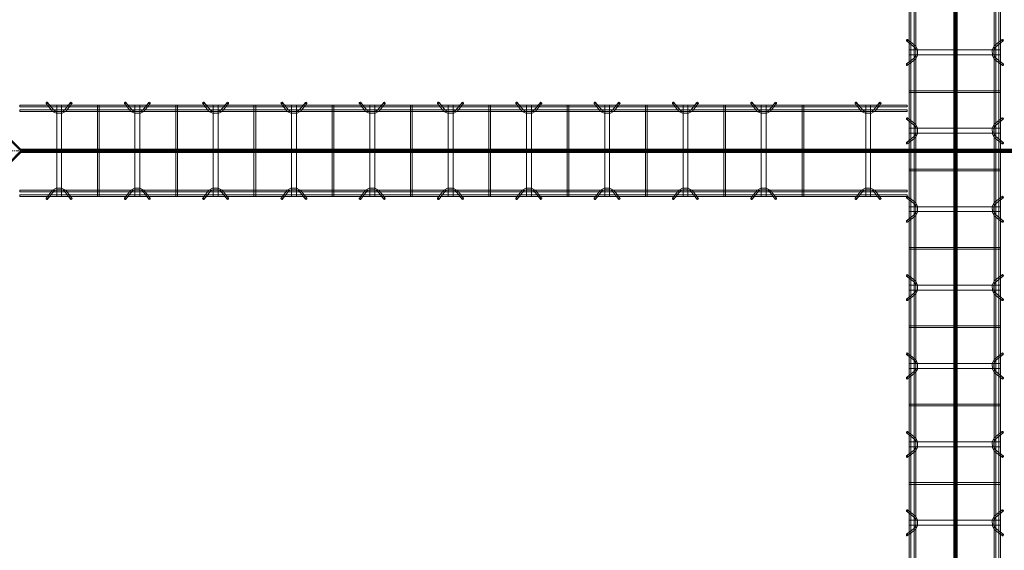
# Model space of a CAD drawing. Header units: inches. Extents: x -4136 to 1945, y -6639 to 12387.
# Tile 335 of 656: x -3134 to -2983, y 10755 to 10837. Entities that reach past the tile are written whole.
import ezdxf

# ---------------------------------------------------------------- set-up
doc = ezdxf.new("R2010")
doc.units = ezdxf.units.IN
doc.header["$MEASUREMENT"] = 0
doc.linetypes.add('Línea de rejilla', pattern=[0.875, 0.5, -0.125, 0.125, -0.125])
for name, color, linetype, lineweight in [('A-FLOR', 7, 'Continuous', 9), ('A-GENM', 7, 'Continuous', 9), ('S-BEAM', 7, 'Continuous', 9), ('S-GRID', 7, 'Continuous', 9)]:
    doc.layers.add(name, color=color, linetype=linetype, lineweight=lineweight)

# ---------------------------------------------------------------- blocks, each defined once
blk = doc.blocks.new('Dowel bar assembly - Dowel bar assembly-672828-SLAB ON GROUND JOINTS')
at = {"layer": 'S-BEAM', "color": 253, "true_color": 0xaaaaaa}
for p, q in [((136, 1.98), (0, 1.98)), ((0, 1.98), (0, 1.72)), ((0, 1.72), (0, 1.98)), ((0, 1.72), (136, 1.72)), ((4.02, 2.23), (4.97, 1.03)), ((5.18, 1.19), (4.23, 2.39)), ((5.63, 1.99), (5.63, -12.01)), ((6.38, 1.99), (5.63, 1.99)), ((5.63, 1.99), (6.38, 1.99)), ((6.38, -12.01), (6.38, 1.99)), ((7.76, 2.39), (6.81, 1.19)), ((7.01, 1.03), (7.96, 2.23)), ((11.87, 1.99), (11.87, -12.01)), ((12.13, 1.99), (11.87, 1.99)), ((11.87, 1.99), (12.13, 1.99)), ((12.13, -12.01), (12.13, 1.99)), ((16.02, 2.23), (16.97, 1.03)), ((17.18, 1.19), (16.23, 2.39)), ((17.63, 1.99), (17.63, -12.01)), ((18.38, 1.99), (17.63, 1.99)), ((17.63, 1.99), (18.38, 1.99)), ((18.38, -12.01), (18.38, 1.99)), ((19.76, 2.39), (18.81, 1.19)), ((19.01, 1.03), (19.96, 2.23)), ((23.87, 1.99), (23.87, -12.01)), ((24.13, 1.99), (23.87, 1.99)), ((23.87, 1.99), (24.13, 1.99)), ((24.13, -12.01), (24.13, 1.99)), ((28.02, 2.23), (28.97, 1.03)), ((29.18, 1.19), (28.23, 2.39)), ((29.63, 1.99), (29.63, -12.01)), ((30.38, 1.99), (29.63, 1.99)), ((29.63, 1.99), (30.38, 1.99)), ((30.38, -12.01), (30.38, 1.99)), ((31.76, 2.39), (30.81, 1.19)), ((31.01, 1.03), (31.96, 2.23)), ((35.87, 1.99), (35.87, -12.01)), ((36.13, 1.99), (35.87, 1.99)), ((35.87, 1.99), (36.13, 1.99)), ((36.13, -12.01), (36.13, 1.99)), ((40.02, 2.23), (40.97, 1.03)), ((41.18, 1.19), (40.23, 2.39)), ((41.63, 1.99), (41.63, -12.01)), ((42.38, 1.99), (41.63, 1.99)), ((41.63, 1.99), (42.38, 1.99)), ((42.38, -12.01), (42.38, 1.99)), ((43.76, 2.39), (42.81, 1.19)), ((43.01, 1.03), (43.96, 2.23)), ((47.87, 1.99), (47.87, -12.01)), ((48.13, 1.99), (47.87, 1.99)), ((47.87, 1.99), (48.13, 1.99)), ((48.13, -12.01), (48.13, 1.99)), ((52.02, 2.23), (52.97, 1.03)), ((53.18, 1.19), (52.23, 2.39)), ((53.63, 1.99), (53.63, -12.01)), ((54.38, 1.99), (53.63, 1.99)), ((53.63, 1.99), (54.38, 1.99)), ((54.38, -12.01), (54.38, 1.99)), ((55.76, 2.39), (54.81, 1.19)), ((55.01, 1.03), (55.96, 2.23)), ((59.87, 1.99), (59.87, -12.01)), ((60.13, 1.99), (59.87, 1.99)), ((59.87, 1.99), (60.13, 1.99)), ((60.13, -12.01), (60.13, 1.99)), ((64.02, 2.23), (64.97, 1.03)), ((65.18, 1.19), (64.23, 2.39)), ((65.63, 1.99), (65.63, -12.01)), ((66.38, 1.99), (65.63, 1.99)), ((65.63, 1.99), (66.38, 1.99)), ((66.38, -12.01), (66.38, 1.99)), ((67.76, 2.39), (66.81, 1.19)), ((67.01, 1.03), (67.96, 2.23)), ((71.87, 1.99), (71.87, -12.01)), ((72.13, 1.99), (71.87, 1.99)), ((71.87, 1.99), (72.13, 1.99)), ((72.13, -12.01), (72.13, 1.99)), ((76.02, 2.23), (76.97, 1.03)), ((77.18, 1.19), (76.23, 2.39)), ((77.63, 1.99), (77.63, -12.01)), ((78.38, 1.99), (77.63, 1.99)), ((77.63, 1.99), (78.38, 1.99)), ((78.38, -12.01), (78.38, 1.99)), ((79.76, 2.39), (78.81, 1.19)), ((79.01, 1.03), (79.96, 2.23)), ((83.87, 1.99), (83.87, -12.01)), ((84.13, 1.99), (83.87, 1.99)), ((83.87, 1.99), (84.13, 1.99)), ((84.13, -12.01), (84.13, 1.99)), ((88.02, 2.23), (88.97, 1.03)), ((89.18, 1.19), (88.23, 2.39)), ((89.63, 1.99), (89.63, -12.01)), ((90.38, 1.99), (89.63, 1.99)), ((89.63, 1.99), (90.38, 1.99)), ((90.38, -12.01), (90.38, 1.99)), ((91.76, 2.39), (90.81, 1.19)), ((91.01, 1.03), (91.96, 2.23)), ((95.87, 1.99), (95.87, -12.01)), ((96.13, 1.99), (95.87, 1.99)), ((95.87, 1.99), (96.13, 1.99)), ((96.13, -12.01), (96.13, 1.99)), ((100.02, 2.23), (100.97, 1.03)), ((101.18, 1.19), (100.23, 2.39)), ((101.63, 1.99), (101.63, -12.01)), ((102.38, 1.99), (101.63, 1.99)), ((101.63, 1.99), (102.38, 1.99)), ((102.38, -12.01), (102.38, 1.99)), ((103.76, 2.39), (102.81, 1.19)), ((103.01, 1.03), (103.96, 2.23)), ((107.87, 1.99), (107.87, -12.01)), ((108.13, 1.99), (107.87, 1.99)), ((107.87, 1.99), (108.13, 1.99)), ((108.13, -12.01), (108.13, 1.99)), ((112.02, 2.23), (112.97, 1.03)), ((113.18, 1.19), (112.23, 2.39)), ((113.63, 1.99), (113.63, -12.01)), ((114.38, 1.99), (113.63, 1.99)), ((113.63, 1.99), (114.38, 1.99)), ((114.38, -12.01), (114.38, 1.99)), ((115.76, 2.39), (114.81, 1.19)), ((115.01, 1.03), (115.96, 2.23)), ((119.87, 1.99), (119.87, -12.01)), ((120.13, 1.99), (119.87, 1.99)), ((119.87, 1.99), (120.13, 1.99)), ((120.13, -12.01), (120.13, 1.99)), ((128.02, 2.23), (128.97, 1.03)), ((129.18, 1.19), (128.23, 2.39)), ((129.63, 1.99), (129.63, -12.01)), ((130.38, 1.99), (129.63, 1.99)), ((129.63, 1.99), (130.38, 1.99)), ((130.38, -12.01), (130.38, 1.99)), ((131.76, 2.39), (130.81, 1.19)), ((131.01, 1.03), (131.96, 2.23)), ((136, 1.98), (136, 1.72)), ((136, 1.72), (136, 1.98)), ((136, 1.25), (0, 1.25)), ((0, 0.99), (0, 1.25)), ((0, 1.25), (0, 0.99)), ((0, 0.99), (136, 0.99)), ((136, 0.99), (136, 1.25)), ((136, 1.25), (136, 0.99)), ((136, -11.01), (0, -11.01)), ((0, -11.27), (0, -11.01)), ((0, -11.01), (0, -11.27)), ((0, -11.27), (136, -11.27)), ((136, -11.74), (0, -11.74)), ((0, -12), (0, -11.74)), ((0, -11.74), (0, -12)), ((0, -12), (136, -12)), ((4.97, -11.05), (4.02, -12.25)), ((4.23, -12.41), (5.18, -11.21)), ((6.38, -12.01), (5.63, -12.01)), ((5.63, -12.01), (6.38, -12.01)), ((6.81, -11.21), (7.76, -12.41)), ((7.96, -12.25), (7.01, -11.05)), ((12.13, -12.01), (11.87, -12.01)), ((11.87, -12.01), (12.13, -12.01)), ((16.97, -11.05), (16.02, -12.25)), ((16.23, -12.41), (17.18, -11.21)), ((18.38, -12.01), (17.63, -12.01)), ((17.63, -12.01), (18.38, -12.01)), ((18.81, -11.21), (19.76, -12.41)), ((19.96, -12.25), (19.01, -11.05)), ((24.13, -12.01), (23.87, -12.01)), ((23.87, -12.01), (24.13, -12.01)), ((28.97, -11.05), (28.02, -12.25)), ((28.23, -12.41), (29.18, -11.21)), ((30.38, -12.01), (29.63, -12.01)), ((29.63, -12.01), (30.38, -12.01)), ((30.81, -11.21), (31.76, -12.41)), ((31.96, -12.25), (31.01, -11.05)), ((36.13, -12.01), (35.87, -12.01)), ((35.87, -12.01), (36.13, -12.01)), ((40.97, -11.05), (40.02, -12.25)), ((40.23, -12.41), (41.18, -11.21)), ((42.38, -12.01), (41.63, -12.01)), ((41.63, -12.01), (42.38, -12.01)), ((42.81, -11.21), (43.76, -12.41)), ((43.96, -12.25), (43.01, -11.05)), ((48.13, -12.01), (47.87, -12.01)), ((47.87, -12.01), (48.13, -12.01)), ((52.97, -11.05), (52.02, -12.25)), ((52.23, -12.41), (53.18, -11.21)), ((54.38, -12.01), (53.63, -12.01)), ((53.63, -12.01), (54.38, -12.01)), ((54.81, -11.21), (55.76, -12.41)), ((55.96, -12.25), (55.01, -11.05)), ((60.13, -12.01), (59.87, -12.01)), ((59.87, -12.01), (60.13, -12.01)), ((64.97, -11.05), (64.02, -12.25)), ((64.23, -12.41), (65.18, -11.21)), ((66.38, -12.01), (65.63, -12.01)), ((65.63, -12.01), (66.38, -12.01)), ((66.81, -11.21), (67.76, -12.41)), ((67.96, -12.25), (67.01, -11.05)), ((72.13, -12.01), (71.87, -12.01)), ((71.87, -12.01), (72.13, -12.01)), ((76.97, -11.05), (76.02, -12.25)), ((76.23, -12.41), (77.18, -11.21)), ((78.38, -12.01), (77.63, -12.01)), ((77.63, -12.01), (78.38, -12.01)), ((78.81, -11.21), (79.76, -12.41)), ((79.96, -12.25), (79.01, -11.05)), ((84.13, -12.01), (83.87, -12.01)), ((83.87, -12.01), (84.13, -12.01)), ((88.97, -11.05), (88.02, -12.25)), ((88.23, -12.41), (89.18, -11.21)), ((90.38, -12.01), (89.63, -12.01)), ((89.63, -12.01), (90.38, -12.01)), ((90.81, -11.21), (91.76, -12.41)), ((91.96, -12.25), (91.01, -11.05)), ((96.13, -12.01), (95.87, -12.01)), ((95.87, -12.01), (96.13, -12.01)), ((100.97, -11.05), (100.02, -12.25)), ((100.23, -12.41), (101.18, -11.21)), ((102.38, -12.01), (101.63, -12.01)), ((101.63, -12.01), (102.38, -12.01)), ((102.81, -11.21), (103.76, -12.41)), ((103.96, -12.25), (103.01, -11.05)), ((108.13, -12.01), (107.87, -12.01)), ((107.87, -12.01), (108.13, -12.01)), ((112.97, -11.05), (112.02, -12.25)), ((112.23, -12.41), (113.18, -11.21)), ((114.38, -12.01), (113.63, -12.01)), ((113.63, -12.01), (114.38, -12.01)), ((114.81, -11.21), (115.76, -12.41)), ((115.96, -12.25), (115.01, -11.05)), ((120.13, -12.01), (119.87, -12.01)), ((119.87, -12.01), (120.13, -12.01)), ((128.97, -11.05), (128.02, -12.25)), ((128.23, -12.41), (129.18, -11.21)), ((130.38, -12.01), (129.63, -12.01)), ((129.63, -12.01), (130.38, -12.01)), ((130.81, -11.21), (131.76, -12.41)), ((131.96, -12.25), (131.01, -11.05)), ((136, -11.27), (136, -11.01)), ((136, -11.01), (136, -11.27)), ((136, -12), (136, -11.74)), ((136, -11.74), (136, -12))]:
    blk.add_line(p, q, dxfattribs=at)
at = {"layer": 'S-BEAM', "color": 253, "true_color": 0xaaaaaa, "flags": 128}
for points in [[(4.97, 1.03), (5.53, 0.73), (6.39, 0.72), (6.97, 0.99), (7.01, 1.03)], [(5.18, 1.19), (5.62, 0.97), (6.38, 0.98), (6.81, 1.19)], [(16.97, 1.03), (17.53, 0.73), (18.39, 0.72), (18.97, 0.99), (19.01, 1.03)], [(17.18, 1.19), (17.62, 0.97), (18.38, 0.98), (18.81, 1.19)], [(28.97, 1.03), (29.53, 0.73), (30.39, 0.72), (30.97, 0.99), (31.01, 1.03)], [(29.18, 1.19), (29.62, 0.97), (30.38, 0.98), (30.81, 1.19)], [(40.97, 1.03), (41.53, 0.73), (42.39, 0.72), (42.97, 0.99), (43.01, 1.03)], [(41.18, 1.19), (41.62, 0.97), (42.38, 0.98), (42.81, 1.19)], [(52.97, 1.03), (53.53, 0.73), (54.39, 0.72), (54.97, 0.99), (55.01, 1.03)], [(53.18, 1.19), (53.62, 0.97), (54.38, 0.98), (54.81, 1.19)], [(64.97, 1.03), (65.53, 0.73), (66.39, 0.72), (66.97, 0.99), (67.01, 1.03)], [(65.18, 1.19), (65.62, 0.97), (66.38, 0.98), (66.81, 1.19)], [(76.97, 1.03), (77.53, 0.73), (78.39, 0.72), (78.97, 0.99), (79.01, 1.03)], [(77.18, 1.19), (77.62, 0.97), (78.38, 0.98), (78.81, 1.19)], [(88.97, 1.03), (89.53, 0.73), (90.39, 0.72), (90.97, 0.99), (91.01, 1.03)], [(89.18, 1.19), (89.62, 0.97), (90.38, 0.98), (90.81, 1.19)], [(100.97, 1.03), (101.53, 0.73), (102.39, 0.72), (102.97, 0.99), (103.01, 1.03)], [(101.18, 1.19), (101.62, 0.97), (102.38, 0.98), (102.81, 1.19)], [(112.97, 1.03), (113.53, 0.73), (114.39, 0.72), (114.97, 0.99), (115.01, 1.03)], [(113.18, 1.19), (113.62, 0.97), (114.38, 0.98), (114.81, 1.19)], [(128.97, 1.03), (129.53, 0.73), (130.39, 0.72), (130.97, 0.99), (131.01, 1.03)], [(129.18, 1.19), (129.62, 0.97), (130.38, 0.98), (130.81, 1.19)], [(4.97, -11.05), (5.53, -10.75), (6.39, -10.74), (6.97, -11.01), (7.01, -11.05)], [(5.18, -11.21), (5.62, -10.99), (6.38, -11), (6.81, -11.21)], [(16.97, -11.05), (17.53, -10.75), (18.39, -10.74), (18.97, -11.01), (19.01, -11.05)], [(17.18, -11.21), (17.62, -10.99), (18.38, -11), (18.81, -11.21)], [(28.97, -11.05), (29.53, -10.75), (30.39, -10.74), (30.97, -11.01), (31.01, -11.05)], [(29.18, -11.21), (29.62, -10.99), (30.38, -11), (30.81, -11.21)], [(40.97, -11.05), (41.53, -10.75), (42.39, -10.74), (42.97, -11.01), (43.01, -11.05)], [(41.18, -11.21), (41.62, -10.99), (42.38, -11), (42.81, -11.21)], [(52.97, -11.05), (53.53, -10.75), (54.39, -10.74), (54.97, -11.01), (55.01, -11.05)], [(53.18, -11.21), (53.62, -10.99), (54.38, -11), (54.81, -11.21)], [(64.97, -11.05), (65.53, -10.75), (66.39, -10.74), (66.97, -11.01), (67.01, -11.05)], [(65.18, -11.21), (65.62, -10.99), (66.38, -11), (66.81, -11.21)], [(76.97, -11.05), (77.53, -10.75), (78.39, -10.74), (78.97, -11.01), (79.01, -11.05)], [(77.18, -11.21), (77.62, -10.99), (78.38, -11), (78.81, -11.21)], [(88.97, -11.05), (89.53, -10.75), (90.39, -10.74), (90.97, -11.01), (91.01, -11.05)], [(89.18, -11.21), (89.62, -10.99), (90.38, -11), (90.81, -11.21)], [(100.97, -11.05), (101.53, -10.75), (102.39, -10.74), (102.97, -11.01), (103.01, -11.05)], [(101.18, -11.21), (101.62, -10.99), (102.38, -11), (102.81, -11.21)], [(112.97, -11.05), (113.53, -10.75), (114.39, -10.74), (114.97, -11.01), (115.01, -11.05)], [(113.18, -11.21), (113.62, -10.99), (114.38, -11), (114.81, -11.21)], [(128.97, -11.05), (129.53, -10.75), (130.39, -10.74), (130.97, -11.01), (131.01, -11.05)], [(129.18, -11.21), (129.62, -10.99), (130.38, -11), (130.81, -11.21)]]:
    blk.add_lwpolyline(points, dxfattribs=at)
at = {"layer": 'S-BEAM', "color": 253, "true_color": 0xaaaaaa}
for centre, major_axis, start_param, end_param in [((4.12, 2.31), (0.101, 0.08), 5.709265, 8.850858), ((4.12, 2.31), (0.101, 0.08), 2.567673, 5.709265), ((7.86, 2.31), (-0.101, 0.08), 3.715513, 6.857105), ((7.86, 2.31), (-0.101, 0.08), 0.57392, 3.715513), ((16.12, 2.31), (0.101, 0.08), 5.709265, 8.850858), ((16.12, 2.31), (0.101, 0.08), 2.567673, 5.709265), ((19.86, 2.31), (-0.101, 0.08), 3.715513, 6.857105), ((19.86, 2.31), (-0.101, 0.08), 0.57392, 3.715513), ((28.12, 2.31), (0.101, 0.08), 5.709265, 8.850858), ((28.12, 2.31), (0.101, 0.08), 2.567673, 5.709265), ((31.86, 2.31), (-0.101, 0.08), 3.715513, 6.857105), ((31.86, 2.31), (-0.101, 0.08), 0.57392, 3.715513), ((40.12, 2.31), (0.101, 0.08), 5.709265, 8.850858), ((40.12, 2.31), (0.101, 0.08), 2.567673, 5.709265), ((43.86, 2.31), (-0.101, 0.08), 3.715513, 6.857105), ((43.86, 2.31), (-0.101, 0.08), 0.57392, 3.715513), ((52.12, 2.31), (0.101, 0.08), 5.709265, 8.850858), ((52.12, 2.31), (0.101, 0.08), 2.567673, 5.709265), ((55.86, 2.31), (-0.101, 0.08), 3.715513, 6.857105), ((55.86, 2.31), (-0.101, 0.08), 0.57392, 3.715513), ((64.12, 2.31), (0.101, 0.08), 5.709265, 8.850858), ((64.12, 2.31), (0.101, 0.08), 2.567673, 5.709265), ((67.86, 2.31), (-0.101, 0.08), 3.715513, 6.857105), ((67.86, 2.31), (-0.101, 0.08), 0.57392, 3.715513), ((76.12, 2.31), (0.101, 0.08), 5.709265, 8.850858), ((76.12, 2.31), (0.101, 0.08), 2.567673, 5.709265), ((79.86, 2.31), (-0.101, 0.08), 3.715513, 6.857105), ((79.86, 2.31), (-0.101, 0.08), 0.57392, 3.715513), ((88.12, 2.31), (0.101, 0.08), 5.709265, 8.850858), ((88.12, 2.31), (0.101, 0.08), 2.567673, 5.709265), ((91.86, 2.31), (-0.101, 0.08), 3.715513, 6.857105), ((91.86, 2.31), (-0.101, 0.08), 0.57392, 3.715513), ((100.12, 2.31), (0.101, 0.08), 5.709265, 8.850858), ((100.12, 2.31), (0.101, 0.08), 2.567673, 5.709265), ((103.86, 2.31), (-0.101, 0.08), 3.715513, 6.857105), ((103.86, 2.31), (-0.101, 0.08), 0.57392, 3.715513), ((112.12, 2.31), (0.101, 0.08), 5.709265, 8.850858), ((112.12, 2.31), (0.101, 0.08), 2.567673, 5.709265), ((115.86, 2.31), (-0.101, 0.08), 3.715513, 6.857105), ((115.86, 2.31), (-0.101, 0.08), 0.57392, 3.715513), ((128.12, 2.31), (0.101, 0.08), 5.709265, 8.850858), ((128.12, 2.31), (0.101, 0.08), 2.567673, 5.709265), ((131.86, 2.31), (-0.101, 0.08), 3.715513, 6.857105), ((131.86, 2.31), (-0.101, 0.08), 0.57392, 3.715513), ((4.12, -12.33), (-0.101, 0.08), 3.715513, 6.857105), ((4.12, -12.33), (-0.101, 0.08), 0.57392, 3.715513), ((7.86, -12.33), (0.101, 0.08), 5.709265, 8.850858), ((7.86, -12.33), (0.101, 0.08), 2.567673, 5.709265), ((16.12, -12.33), (-0.101, 0.08), 3.715513, 6.857105), ((16.12, -12.33), (-0.101, 0.08), 0.57392, 3.715513), ((19.86, -12.33), (0.101, 0.08), 5.709265, 8.850858), ((19.86, -12.33), (0.101, 0.08), 2.567673, 5.709265), ((28.12, -12.33), (-0.101, 0.08), 3.715513, 6.857105), ((28.12, -12.33), (-0.101, 0.08), 0.57392, 3.715513), ((31.86, -12.33), (0.101, 0.08), 5.709265, 8.850858), ((31.86, -12.33), (0.101, 0.08), 2.567673, 5.709265), ((40.12, -12.33), (-0.101, 0.08), 3.715513, 6.857105), ((40.12, -12.33), (-0.101, 0.08), 0.57392, 3.715513), ((43.86, -12.33), (0.101, 0.08), 5.709265, 8.850858), ((43.86, -12.33), (0.101, 0.08), 2.567673, 5.709265), ((52.12, -12.33), (-0.101, 0.08), 3.715513, 6.857105), ((52.12, -12.33), (-0.101, 0.08), 0.57392, 3.715513), ((55.86, -12.33), (0.101, 0.08), 5.709265, 8.850858), ((55.86, -12.33), (0.101, 0.08), 2.567673, 5.709265), ((64.12, -12.33), (-0.101, 0.08), 3.715513, 6.857105), ((64.12, -12.33), (-0.101, 0.08), 0.57392, 3.715513), ((67.86, -12.33), (0.101, 0.08), 5.709265, 8.850858), ((67.86, -12.33), (0.101, 0.08), 2.567673, 5.709265), ((76.12, -12.33), (-0.101, 0.08), 3.715513, 6.857105), ((76.12, -12.33), (-0.101, 0.08), 0.57392, 3.715513), ((79.86, -12.33), (0.101, 0.08), 5.709265, 8.850858), ((79.86, -12.33), (0.101, 0.08), 2.567673, 5.709265), ((88.12, -12.33), (-0.101, 0.08), 3.715513, 6.857105), ((88.12, -12.33), (-0.101, 0.08), 0.57392, 3.715513), ((91.86, -12.33), (0.101, 0.08), 5.709265, 8.850858), ((91.86, -12.33), (0.101, 0.08), 2.567673, 5.709265), ((100.12, -12.33), (-0.101, 0.08), 3.715513, 6.857105), ((100.12, -12.33), (-0.101, 0.08), 0.57392, 3.715513), ((103.86, -12.33), (0.101, 0.08), 5.709265, 8.850858), ((103.86, -12.33), (0.101, 0.08), 2.567673, 5.709265), ((112.12, -12.33), (-0.101, 0.08), 3.715513, 6.857105), ((112.12, -12.33), (-0.101, 0.08), 0.57392, 3.715513), ((115.86, -12.33), (0.101, 0.08), 5.709265, 8.850858), ((115.86, -12.33), (0.101, 0.08), 2.567673, 5.709265), ((128.12, -12.33), (-0.101, 0.08), 3.715513, 6.857105), ((128.12, -12.33), (-0.101, 0.08), 0.57392, 3.715513), ((131.86, -12.33), (0.101, 0.08), 5.709265, 8.850858), ((131.86, -12.33), (0.101, 0.08), 2.567673, 5.709265)]:
    blk.add_ellipse(centre, major_axis=major_axis, ratio=0.816528, start_param=start_param, end_param=end_param, dxfattribs=at)
blk = doc.blocks.new('Dowel bar assembly - Dowel bar assembly-669756-SLAB ON GROUND JOINTS')
at = {"layer": 'S-BEAM', "color": 253, "true_color": 0xaaaaaa}
for p, q in [((2175, 1.98), (0, 1.98)), ((0, 1.72), (2175, 1.72)), ((856.02, 2.23), (856.97, 1.03)), ((857.18, 1.19), (856.23, 2.39)), ((857.62, 1.99), (857.62, -12.01)), ((858.38, 1.99), (857.62, 1.99)), ((857.62, 1.99), (858.38, 1.99)), ((858.38, -12.01), (858.38, 1.99)), ((859.76, 2.39), (858.81, 1.19)), ((859.01, 1.03), (859.96, 2.23)), ((863.87, 1.99), (863.87, -12.01)), ((864.13, 1.99), (863.87, 1.99)), ((863.87, 1.99), (864.13, 1.99)), ((864.13, -12.01), (864.13, 1.99)), ((868.02, 2.23), (868.97, 1.03)), ((869.18, 1.19), (868.23, 2.39)), ((869.62, 1.99), (869.62, -12.01)), ((870.38, 1.99), (869.62, 1.99)), ((869.62, 1.99), (870.38, 1.99)), ((870.38, -12.01), (870.38, 1.99)), ((871.76, 2.39), (870.81, 1.19)), ((871.01, 1.03), (871.96, 2.23)), ((875.87, 1.99), (875.87, -12.01)), ((876.13, 1.99), (875.87, 1.99)), ((875.87, 1.99), (876.13, 1.99)), ((876.13, -12.01), (876.13, 1.99)), ((880.02, 2.23), (880.97, 1.03)), ((881.18, 1.19), (880.23, 2.39)), ((881.62, 1.99), (881.62, -12.01)), ((882.38, 1.99), (881.62, 1.99)), ((881.62, 1.99), (882.38, 1.99)), ((882.38, -12.01), (882.38, 1.99)), ((883.76, 2.39), (882.81, 1.19)), ((883.01, 1.03), (883.96, 2.23)), ((887.87, 1.99), (887.87, -12.01)), ((888.13, 1.99), (887.87, 1.99)), ((887.87, 1.99), (888.13, 1.99)), ((888.13, -12.01), (888.13, 1.99)), ((892.02, 2.23), (892.97, 1.03)), ((893.18, 1.19), (892.23, 2.39)), ((893.62, 1.99), (893.62, -12.01)), ((894.38, 1.99), (893.62, 1.99)), ((893.62, 1.99), (894.38, 1.99)), ((894.38, -12.01), (894.38, 1.99)), ((895.76, 2.39), (894.81, 1.19)), ((895.01, 1.03), (895.96, 2.23)), ((899.87, 1.99), (899.87, -12.01)), ((900.13, 1.99), (899.87, 1.99)), ((899.87, 1.99), (900.13, 1.99)), ((900.13, -12.01), (900.13, 1.99)), ((904.02, 2.23), (904.97, 1.03)), ((905.18, 1.19), (904.23, 2.39)), ((905.62, 1.99), (905.62, -12.01)), ((906.38, 1.99), (905.62, 1.99)), ((905.62, 1.99), (906.38, 1.99)), ((906.38, -12.01), (906.38, 1.99)), ((907.76, 2.39), (906.81, 1.19)), ((907.01, 1.03), (907.96, 2.23)), ((911.87, 1.99), (911.87, -12.01)), ((912.13, 1.99), (911.87, 1.99)), ((911.87, 1.99), (912.13, 1.99)), ((912.13, -12.01), (912.13, 1.99)), ((916.02, 2.23), (916.97, 1.03)), ((917.18, 1.19), (916.23, 2.39)), ((917.62, 1.99), (917.62, -12.01)), ((918.38, 1.99), (917.62, 1.99)), ((917.62, 1.99), (918.38, 1.99)), ((918.38, -12.01), (918.38, 1.99)), ((919.76, 2.39), (918.81, 1.19)), ((919.01, 1.03), (919.96, 2.23)), ((923.87, 1.99), (923.87, -12.01)), ((924.13, 1.99), (923.87, 1.99)), ((923.87, 1.99), (924.13, 1.99)), ((924.13, -12.01), (924.13, 1.99)), ((928.02, 2.23), (928.97, 1.03)), ((929.18, 1.19), (928.23, 2.39)), ((929.62, 1.99), (929.62, -12.01)), ((930.38, 1.99), (929.62, 1.99)), ((929.62, 1.99), (930.38, 1.99)), ((930.38, -12.01), (930.38, 1.99)), ((931.76, 2.39), (930.81, 1.19)), ((931.01, 1.03), (931.96, 2.23)), ((2175, 1.25), (0, 1.25)), ((0, 0.99), (2175, 0.99)), ((2175, -11.01), (0, -11.01)), ((0, -11.27), (2175, -11.27)), ((2175, -11.74), (0, -11.74)), ((0, -12), (2175, -12)), ((856.97, -11.05), (856.02, -12.25)), ((856.23, -12.41), (857.18, -11.21)), ((858.38, -12.01), (857.62, -12.01)), ((857.62, -12.01), (858.38, -12.01)), ((858.81, -11.21), (859.76, -12.41)), ((859.96, -12.25), (859.01, -11.05)), ((864.13, -12.01), (863.87, -12.01)), ((863.87, -12.01), (864.13, -12.01)), ((868.97, -11.05), (868.02, -12.25)), ((868.23, -12.41), (869.18, -11.21)), ((870.38, -12.01), (869.62, -12.01)), ((869.62, -12.01), (870.38, -12.01)), ((870.81, -11.21), (871.76, -12.41)), ((871.96, -12.25), (871.01, -11.05)), ((876.13, -12.01), (875.87, -12.01)), ((875.87, -12.01), (876.13, -12.01)), ((880.97, -11.05), (880.02, -12.25)), ((880.23, -12.41), (881.18, -11.21)), ((882.38, -12.01), (881.62, -12.01)), ((881.62, -12.01), (882.38, -12.01)), ((882.81, -11.21), (883.76, -12.41)), ((883.96, -12.25), (883.01, -11.05)), ((888.13, -12.01), (887.87, -12.01)), ((887.87, -12.01), (888.13, -12.01)), ((892.97, -11.05), (892.02, -12.25)), ((892.23, -12.41), (893.18, -11.21)), ((894.38, -12.01), (893.62, -12.01)), ((893.62, -12.01), (894.38, -12.01)), ((894.81, -11.21), (895.76, -12.41)), ((895.96, -12.25), (895.01, -11.05)), ((900.13, -12.01), (899.87, -12.01)), ((899.87, -12.01), (900.13, -12.01)), ((904.97, -11.05), (904.02, -12.25)), ((904.23, -12.41), (905.18, -11.21)), ((906.38, -12.01), (905.62, -12.01)), ((905.62, -12.01), (906.38, -12.01)), ((906.81, -11.21), (907.76, -12.41)), ((907.96, -12.25), (907.01, -11.05)), ((912.13, -12.01), (911.87, -12.01)), ((911.87, -12.01), (912.13, -12.01)), ((916.97, -11.05), (916.02, -12.25)), ((916.23, -12.41), (917.18, -11.21)), ((918.38, -12.01), (917.62, -12.01)), ((917.62, -12.01), (918.38, -12.01)), ((918.81, -11.21), (919.76, -12.41)), ((919.96, -12.25), (919.01, -11.05)), ((924.13, -12.01), (923.87, -12.01)), ((923.87, -12.01), (924.13, -12.01)), ((928.97, -11.05), (928.02, -12.25)), ((928.23, -12.41), (929.18, -11.21)), ((930.38, -12.01), (929.62, -12.01)), ((929.62, -12.01), (930.38, -12.01)), ((930.81, -11.21), (931.76, -12.41)), ((931.96, -12.25), (931.01, -11.05))]:
    blk.add_line(p, q, dxfattribs=at)
at = {"layer": 'S-BEAM', "color": 253, "true_color": 0xaaaaaa, "flags": 128}
for points in [[(856.97, 1.03), (857.53, 0.73), (858.39, 0.72), (858.97, 0.99), (859.01, 1.03)], [(857.18, 1.19), (857.62, 0.97), (858.38, 0.98), (858.81, 1.19)], [(868.97, 1.03), (869.53, 0.73), (870.39, 0.72), (870.97, 0.99), (871.01, 1.03)], [(869.18, 1.19), (869.62, 0.97), (870.38, 0.98), (870.81, 1.19)], [(880.97, 1.03), (881.53, 0.73), (882.39, 0.72), (882.97, 0.99), (883.01, 1.03)], [(881.18, 1.19), (881.62, 0.97), (882.38, 0.98), (882.81, 1.19)], [(892.97, 1.03), (893.53, 0.73), (894.39, 0.72), (894.97, 0.99), (895.01, 1.03)], [(893.18, 1.19), (893.62, 0.97), (894.38, 0.98), (894.81, 1.19)], [(904.97, 1.03), (905.53, 0.73), (906.39, 0.72), (906.97, 0.99), (907.01, 1.03)], [(905.18, 1.19), (905.62, 0.97), (906.38, 0.98), (906.81, 1.19)], [(916.97, 1.03), (917.53, 0.73), (918.39, 0.72), (918.97, 0.99), (919.01, 1.03)], [(917.18, 1.19), (917.62, 0.97), (918.38, 0.98), (918.81, 1.19)], [(928.97, 1.03), (929.53, 0.73), (930.39, 0.72), (930.97, 0.99), (931.01, 1.03)], [(929.18, 1.19), (929.62, 0.97), (930.38, 0.98), (930.81, 1.19)], [(856.97, -11.05), (857.53, -10.75), (858.39, -10.74), (858.97, -11.01), (859.01, -11.05)], [(857.18, -11.21), (857.62, -10.99), (858.38, -11), (858.81, -11.21)], [(868.97, -11.05), (869.53, -10.75), (870.39, -10.74), (870.97, -11.01), (871.01, -11.05)], [(869.18, -11.21), (869.62, -10.99), (870.38, -11), (870.81, -11.21)], [(880.97, -11.05), (881.53, -10.75), (882.39, -10.74), (882.97, -11.01), (883.01, -11.05)], [(881.18, -11.21), (881.62, -10.99), (882.38, -11), (882.81, -11.21)], [(892.97, -11.05), (893.53, -10.75), (894.39, -10.74), (894.97, -11.01), (895.01, -11.05)], [(893.18, -11.21), (893.62, -10.99), (894.38, -11), (894.81, -11.21)], [(904.97, -11.05), (905.53, -10.75), (906.39, -10.74), (906.97, -11.01), (907.01, -11.05)], [(905.18, -11.21), (905.62, -10.99), (906.38, -11), (906.81, -11.21)], [(916.97, -11.05), (917.53, -10.75), (918.39, -10.74), (918.97, -11.01), (919.01, -11.05)], [(917.18, -11.21), (917.62, -10.99), (918.38, -11), (918.81, -11.21)], [(928.97, -11.05), (929.53, -10.75), (930.39, -10.74), (930.97, -11.01), (931.01, -11.05)], [(929.18, -11.21), (929.62, -10.99), (930.38, -11), (930.81, -11.21)]]:
    blk.add_lwpolyline(points, dxfattribs=at)
at = {"layer": 'S-BEAM', "color": 253, "true_color": 0xaaaaaa}
for centre, major_axis, start_param, end_param in [((856.12, 2.31), (0.101, 0.08), 5.709265, 8.850858), ((856.12, 2.31), (0.101, 0.08), 2.567673, 5.709265), ((859.86, 2.31), (-0.101, 0.08), 3.715513, 6.857105), ((859.86, 2.31), (-0.101, 0.08), 0.57392, 3.715513), ((868.12, 2.31), (0.101, 0.08), 5.709265, 8.850858), ((868.12, 2.31), (0.101, 0.08), 2.567673, 5.709265), ((871.86, 2.31), (-0.101, 0.08), 3.715513, 6.857105), ((871.86, 2.31), (-0.101, 0.08), 0.57392, 3.715513), ((880.12, 2.31), (0.101, 0.08), 5.709265, 8.850858), ((880.12, 2.31), (0.101, 0.08), 2.567673, 5.709265), ((883.86, 2.31), (-0.101, 0.08), 3.715513, 6.857105), ((883.86, 2.31), (-0.101, 0.08), 0.57392, 3.715513), ((892.12, 2.31), (0.101, 0.08), 5.709265, 8.850858), ((892.12, 2.31), (0.101, 0.08), 2.567673, 5.709265), ((895.86, 2.31), (-0.101, 0.08), 3.715513, 6.857105), ((895.86, 2.31), (-0.101, 0.08), 0.57392, 3.715513), ((904.12, 2.31), (0.101, 0.08), 5.709265, 8.850858), ((904.12, 2.31), (0.101, 0.08), 2.567673, 5.709265), ((907.86, 2.31), (-0.101, 0.08), 3.715513, 6.857105), ((907.86, 2.31), (-0.101, 0.08), 0.57392, 3.715513), ((916.12, 2.31), (0.101, 0.08), 5.709265, 8.850858), ((916.12, 2.31), (0.101, 0.08), 2.567673, 5.709265), ((919.86, 2.31), (-0.101, 0.08), 3.715513, 6.857105), ((919.86, 2.31), (-0.101, 0.08), 0.57392, 3.715513), ((928.12, 2.31), (0.101, 0.08), 5.709265, 8.850858), ((928.12, 2.31), (0.101, 0.08), 2.567673, 5.709265), ((931.86, 2.31), (-0.101, 0.08), 3.715513, 6.857105), ((931.86, 2.31), (-0.101, 0.08), 0.57392, 3.715513), ((856.12, -12.33), (-0.101, 0.08), 3.715513, 6.857105), ((856.12, -12.33), (-0.101, 0.08), 0.57392, 3.715513), ((859.86, -12.33), (0.101, 0.08), 5.709265, 8.850858), ((859.86, -12.33), (0.101, 0.08), 2.567673, 5.709265), ((868.12, -12.33), (-0.101, 0.08), 3.715513, 6.857105), ((868.12, -12.33), (-0.101, 0.08), 0.57392, 3.715513), ((871.86, -12.33), (0.101, 0.08), 5.709265, 8.850858), ((871.86, -12.33), (0.101, 0.08), 2.567673, 5.709265), ((880.12, -12.33), (-0.101, 0.08), 3.715513, 6.857105), ((880.12, -12.33), (-0.101, 0.08), 0.57392, 3.715513), ((883.86, -12.33), (0.101, 0.08), 5.709265, 8.850858), ((883.86, -12.33), (0.101, 0.08), 2.567673, 5.709265), ((892.12, -12.33), (-0.101, 0.08), 3.715513, 6.857105), ((892.12, -12.33), (-0.101, 0.08), 0.57392, 3.715513), ((895.86, -12.33), (0.101, 0.08), 5.709265, 8.850858), ((895.86, -12.33), (0.101, 0.08), 2.567673, 5.709265), ((904.12, -12.33), (-0.101, 0.08), 3.715513, 6.857105), ((904.12, -12.33), (-0.101, 0.08), 0.57392, 3.715513), ((907.86, -12.33), (0.101, 0.08), 5.709265, 8.850858), ((907.86, -12.33), (0.101, 0.08), 2.567673, 5.709265), ((916.12, -12.33), (-0.101, 0.08), 3.715513, 6.857105), ((916.12, -12.33), (-0.101, 0.08), 0.57392, 3.715513), ((919.86, -12.33), (0.101, 0.08), 5.709265, 8.850858), ((919.86, -12.33), (0.101, 0.08), 2.567673, 5.709265), ((928.12, -12.33), (-0.101, 0.08), 3.715513, 6.857105), ((928.12, -12.33), (-0.101, 0.08), 0.57392, 3.715513), ((931.86, -12.33), (0.101, 0.08), 5.709265, 8.850858), ((931.86, -12.33), (0.101, 0.08), 2.567673, 5.709265)]:
    blk.add_ellipse(centre, major_axis=major_axis, ratio=0.816528, start_param=start_param, end_param=end_param, dxfattribs=at)

msp = doc.modelspace()

# ---------------------------------------------------------------- hatches: boundary and pattern name
at = {"layer": 'A-GENM', "true_color": 0x0000ff}
for points in [[(-2990.65717, 12077.1894), (-2990.65717, 12076.83507), (-2990.65717, 9901.50436), (-2990.65717, 9901.1894), (-2991.08036, 9901.1894), (-2991.08036, 9901.50436), (-2991.08036, 12076.83507), (-2991.08036, 12077.1894)], [(-2991.02059, 9901.1894), (-2991.02059, 9901.50436), (-2991.02059, 12076.83507), (-2991.02059, 12077.1894), (-2990.62689, 12077.1894), (-2990.62689, 12076.83507), (-2990.62689, 9901.50436), (-2990.62689, 9901.1894)], [(-2990.65869, 12077.1894), (-2990.65869, 12076.83507), (-2990.65869, 9901.50436), (-2990.65869, 9901.1894), (-2991.00273, 9901.1894), (-2991.00273, 9901.50436), (-2991.00273, 12076.83507), (-2991.00273, 12077.1894)], [(-2990.57181, 12077.1894), (-2990.57181, 12076.83507), (-2990.57181, 9901.50436), (-2990.57181, 9901.1894), (-2990.99348, 9901.1894), (-2990.99348, 9901.50436), (-2990.99348, 12076.83507), (-2990.99348, 12077.1894)], [(-2990.7803, 12077.1894), (-2990.7803, 12076.83507), (-2990.7803, 9901.50436), (-2990.7803, 9901.1894), (-2990.86718, 9901.1894), (-2990.86718, 9901.50436), (-2990.86718, 12076.83507), (-2990.86718, 12077.1894)], [(-2990.57029, 12077.1894), (-2990.57029, 12076.83507), (-2990.57029, 9901.50436), (-2990.57029, 9901.1894), (-2990.7803, 9901.1894), (-2990.7803, 9901.50436), (-2990.7803, 12076.83507), (-2990.7803, 12077.1894)], [(-2847.44285, 10816.69285), (-2847.44285, 10816.53858), (-2847.56638, 10816.66211), (-2847.74565, 10816.48284), (-3133.90183, 10816.48284), (-3134.0811, 10816.66211), (-3134.19364, 10816.54957), (-3134.19364, 10816.69285)], [(-2847.44285, 10816.69133), (-2847.44285, 10816.53858), (-2847.56638, 10816.66211), (-2847.78909, 10816.4394), (-2847.61934, 10816.26965), (-3134.02813, 10816.26965), (-3133.85839, 10816.4394), (-3134.0811, 10816.66211), (-3134.19364, 10816.54957), (-3134.19364, 10816.69133)], [(-2847.78909, 10816.4394), (-2847.53246, 10816.18277), (-3134.11501, 10816.18277), (-3133.85839, 10816.4394), (-3134.02496, 10816.60597), (-2847.62252, 10816.60597)], [(-2847.78909, 10816.4394), (-2847.59224, 10816.24255), (-3134.05524, 10816.24255), (-3133.85839, 10816.4394), (-3133.96974, 10816.55075), (-3134.05524, 10816.63625), (-2847.59224, 10816.63625), (-2847.67773, 10816.55075)], [(-2847.78909, 10816.4394), (-2847.6101, 10816.26041), (-3134.03738, 10816.26041), (-3133.85839, 10816.4394), (-3134.02344, 10816.60445), (-2847.62404, 10816.60445)], [(-2847.78909, 10816.4394), (-2847.74565, 10816.39596), (-3133.90183, 10816.39596), (-3133.85839, 10816.4394), (-3133.90183, 10816.48284), (-2847.74565, 10816.48284)]]:
    msp.add_hatch(color=5, dxfattribs=at).paths.add_polyline_path(points, flags=0)
at = {"layer": 'A-GENM', "true_color": 0xff0000}
for points in [[(-3134.19245, 10816.32804), (-3134.30381, 10816.4394), (-3154.32374, 10836.45933), (-3154.10103, 10836.68204), (-3133.96974, 10816.55075)], [(-3134.19245, 10816.32804), (-3134.30381, 10816.4394), (-3154.32374, 10836.45933), (-3154.10103, 10836.68204), (-3133.96974, 10816.55075)], [(-3154.43509, 10796.30811), (-3154.32374, 10796.41947), (-3134.30381, 10816.4394), (-3134.19245, 10816.32804), (-3133.96974, 10816.55075), (-3133.85839, 10816.4394), (-3134.05524, 10816.24255), (-3154.12689, 10796.1709), (-3154.21238, 10796.0854)], [(-3154.43509, 10796.30811), (-3154.32374, 10796.41947), (-3134.30381, 10816.4394), (-3134.19245, 10816.32804), (-3133.96974, 10816.55075), (-3133.90183, 10816.48284), (-3133.85839, 10816.4394), (-3133.90183, 10816.39596), (-3154.21238, 10796.0854)]]:
    msp.add_hatch(color=1, dxfattribs=at).paths.add_polyline_path(points, flags=0)

# ---------------------------------------------------------------- linework, layer by layer
at = {"layer": 'A-FLOR'}
for p, q in [((-2991.08036, 12076.83507), (-2991.08036, 9901.1894)), ((-2991.02059, 9901.1894), (-2991.02059, 12076.83507)), ((-2991.00273, 9901.1894), (-2991.00273, 12076.83507)), ((-2990.99348, 12076.83507), (-2990.99348, 9901.1894)), ((-2990.98122, 12076.83507), (-2990.98122, 9901.1894)), ((-2990.91585, 12076.83507), (-2990.91585, 9901.1894)), ((-2990.86718, 12076.83507), (-2990.86718, 9901.1894)), ((-2990.7803, 9901.1894), (-2990.7803, 12076.83507)), ((-2990.66626, 12076.83507), (-2990.66626, 9901.1894)), ((-2990.65869, 12076.83507), (-2990.65869, 9901.1894)), ((-2990.65717, 12076.83507), (-2990.65717, 9901.1894)), ((-2990.62689, 12076.83507), (-2990.62689, 9901.1894)), ((-2990.57181, 12076.83507), (-2990.57181, 9901.1894)), ((-2990.57029, 12076.83507), (-2990.57029, 9901.1894)), ((-3154.32374, 10836.68204), (-3134.0811, 10816.4394)), ((-3134.0811, 10816.4394), (-3154.32374, 10796.19676))]:
    msp.add_line(p, q, dxfattribs=at)
at = {"layer": 'A-GENM', "color": 5, "true_color": 0x0000ff}
for p, q in [((-2991.08036, 9901.50436), (-2991.08036, 12076.83507)), ((-2991.02059, 12076.83507), (-2991.02059, 9901.50436)), ((-2991.02059, 12076.83507), (-2991.02059, 9901.50436)), ((-2991.00273, 12076.83507), (-2991.00273, 9901.50436)), ((-2990.99348, 9901.50436), (-2990.99348, 12076.83507)), ((-2990.98122, 9901.50436), (-2990.98122, 12076.83507)), ((-2990.98122, 12076.83507), (-2990.98122, 9901.50436)), ((-2990.91585, 9901.50436), (-2990.91585, 12076.83507)), ((-2990.86718, 9901.50436), (-2990.86718, 12076.83507)), ((-2990.7803, 12076.83507), (-2990.7803, 9901.50436)), ((-2990.66626, 9901.50436), (-2990.66626, 12076.83507)), ((-2990.66626, 9901.50436), (-2990.66626, 12076.83507)), ((-2990.65869, 9901.50436), (-2990.65869, 12076.83507)), ((-2990.65717, 9901.50436), (-2990.65717, 12076.83507)), ((-2990.62689, 12076.83507), (-2990.62689, 9901.50436)), ((-2990.62689, 12076.83507), (-2990.62689, 9901.50436)), ((-2990.57181, 9901.50436), (-2990.57181, 12076.83507)), ((-2990.57029, 9901.50436), (-2990.57029, 12076.83507)), ((-3134.19364, 10816.54957), (-3134.19364, 10816.69285)), ((-3134.19364, 10816.69285), (-3134.19364, 10816.54957)), ((-2847.44285, 10816.69285), (-3134.19364, 10816.69285)), ((-2847.44285, 10816.69133), (-3134.19364, 10816.69133)), ((-3134.19364, 10816.69133), (-3134.19364, 10816.54957)), ((-3134.19364, 10816.54957), (-3134.19364, 10816.69133)), ((-3134.19364, 10816.54957), (-3134.0811, 10816.66211)), ((-3134.0811, 10816.66211), (-3134.19364, 10816.54957)), ((-3134.19364, 10816.54957), (-3134.0811, 10816.66211)), ((-3134.0811, 10816.66211), (-3134.19364, 10816.54957)), ((-3134.19364, 10816.54957), (-3134.19364, 10816.63625)), ((-3134.19364, 10816.63625), (-3134.19364, 10816.59688)), ((-3134.19364, 10816.63625), (-3134.10696, 10816.63625)), ((-3134.10696, 10816.63625), (-3134.19364, 10816.54957)), ((-3134.19364, 10816.63625), (-3134.10696, 10816.63625)), ((-3134.19364, 10816.54957), (-3134.19364, 10816.60597)), ((-3134.19364, 10816.60597), (-3134.19364, 10816.54957)), ((-3134.19364, 10816.54957), (-3134.13724, 10816.60597)), ((-3134.13724, 10816.60597), (-3134.19364, 10816.60597)), ((-3134.13724, 10816.60597), (-3134.19364, 10816.54957)), ((-3134.19364, 10816.54957), (-3134.13876, 10816.60445)), ((-3134.13876, 10816.60445), (-3134.19364, 10816.60445)), ((-3134.13876, 10816.60445), (-3134.19364, 10816.54957)), ((-3134.19364, 10816.60445), (-3134.19364, 10816.54957)), ((-3134.19364, 10816.54957), (-3134.19364, 10816.60445)), ((-3134.19364, 10816.59688), (-3134.19364, 10816.54957)), ((-3134.14633, 10816.59688), (-3134.19364, 10816.59688)), ((-3134.14633, 10816.59688), (-3134.19364, 10816.59688)), ((-3134.19364, 10816.54957), (-3134.14633, 10816.59688)), ((-3134.14633, 10816.59688), (-3134.10696, 10816.63625)), ((-3133.85839, 10816.4394), (-3134.11501, 10816.18277)), ((-3134.11501, 10816.18277), (-3133.85839, 10816.4394)), ((-2847.53246, 10816.18277), (-3134.11501, 10816.18277)), ((-3134.0811, 10816.66211), (-3133.90183, 10816.48284)), ((-3133.85839, 10816.4394), (-3134.0811, 10816.66211)), ((-3134.0811, 10816.66211), (-3133.85839, 10816.4394)), ((-3133.85839, 10816.4394), (-3134.0811, 10816.66211)), ((-3134.05524, 10816.63625), (-3134.01587, 10816.59688)), ((-3134.05524, 10816.63625), (-2847.59224, 10816.63625)), ((-3134.05524, 10816.63625), (-2847.59224, 10816.63625)), ((-3133.96974, 10816.55075), (-3134.05524, 10816.63625)), ((-3134.05524, 10816.24255), (-3134.01587, 10816.28192)), ((-2847.59224, 10816.24255), (-3134.05524, 10816.24255)), ((-3134.05524, 10816.24255), (-2847.59224, 10816.24255)), ((-3134.03738, 10816.26041), (-3133.85839, 10816.4394)), ((-3133.9505, 10816.34729), (-3134.03738, 10816.26041)), ((-2847.6101, 10816.26041), (-3134.03738, 10816.26041)), ((-3134.02813, 10816.26965), (-3133.85839, 10816.4394)), ((-3133.85839, 10816.4394), (-3134.02813, 10816.26965)), ((-2847.61934, 10816.26965), (-3134.02813, 10816.26965)), ((-3134.02496, 10816.60597), (-3133.85839, 10816.4394)), ((-3133.85839, 10816.4394), (-3134.02496, 10816.60597)), ((-2847.62252, 10816.60597), (-3134.02496, 10816.60597)), ((-3133.85839, 10816.4394), (-3134.02344, 10816.60445)), ((-3134.02344, 10816.60445), (-3133.85839, 10816.4394)), ((-2847.62404, 10816.60445), (-3134.02344, 10816.60445)), ((-2847.63161, 10816.59688), (-3134.01587, 10816.59688)), ((-2847.63161, 10816.59688), (-3134.01587, 10816.59688)), ((-3134.01587, 10816.59688), (-3133.96974, 10816.55075)), ((-3134.01587, 10816.28192), (-2847.63161, 10816.28192)), ((-3134.01587, 10816.28192), (-2847.63161, 10816.28192)), ((-3133.9505, 10816.34729), (-3133.85839, 10816.4394)), ((-2847.69698, 10816.34729), (-3133.9505, 10816.34729)), ((-3133.90183, 10816.48284), (-2847.74565, 10816.48284)), ((-3133.90183, 10816.48284), (-3133.85839, 10816.4394)), ((-3133.85839, 10816.4394), (-3133.90183, 10816.39596)), ((-3133.85839, 10816.4394), (-3133.90183, 10816.39596)), ((-3133.90183, 10816.39596), (-2847.74565, 10816.39596))]:
    msp.add_line(p, q, dxfattribs=at)
at = {"layer": 'A-GENM', "color": 1, "true_color": 0xff0000}
for p, q in [((-3154.10103, 10836.68204), (-3133.96974, 10816.55075)), ((-3133.96974, 10816.55075), (-3154.10103, 10836.68204)), ((-3154.10103, 10836.68204), (-3133.96974, 10816.55075)), ((-3133.96974, 10816.55075), (-3154.10103, 10836.68204)), ((-3133.90183, 10816.39596), (-3154.21238, 10796.0854)), ((-3134.03738, 10816.26041), (-3154.21238, 10796.0854)), ((-3154.16626, 10796.13152), (-3134.01587, 10816.28192)), ((-3154.12689, 10796.1709), (-3134.05524, 10816.24255)), ((-3133.9505, 10816.34729), (-3134.03738, 10816.26041)), ((-3133.85839, 10816.4394), (-3133.96974, 10816.55075)), ((-3133.96974, 10816.55075), (-3133.90183, 10816.48284)), ((-3133.85839, 10816.4394), (-3133.9505, 10816.34729)), ((-3133.90183, 10816.48284), (-3133.85839, 10816.4394)), ((-3133.85839, 10816.4394), (-3133.90183, 10816.39596))]:
    msp.add_line(p, q, dxfattribs=at)
at = {"layer": 'S-GRID', "color": 253, "linetype": 'Línea de rejilla', "true_color": 0xaaaaaa}
msp.add_line((-1777.2452, 10816.4394), (-4038.05123, 10816.4394), dxfattribs=at)

# ---------------------------------------------------------------- block references
at = {"layer": 'S-BEAM', "color": 253, "true_color": 0xaaaaaa, "rotation": 89.99999999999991}
msp.add_blockref('Dowel bar assembly - Dowel bar assembly-669756-SLAB ON GROUND JOINTS', (-2995.93092, 9901.50636), dxfattribs=at)
at = {"layer": 'S-BEAM', "color": 253, "true_color": 0xaaaaaa}
msp.add_blockref('Dowel bar assembly - Dowel bar assembly-672828-SLAB ON GROUND JOINTS', (-3134.22008, 10821.44959), dxfattribs=at)

doc.saveas('drawing.dxf')
